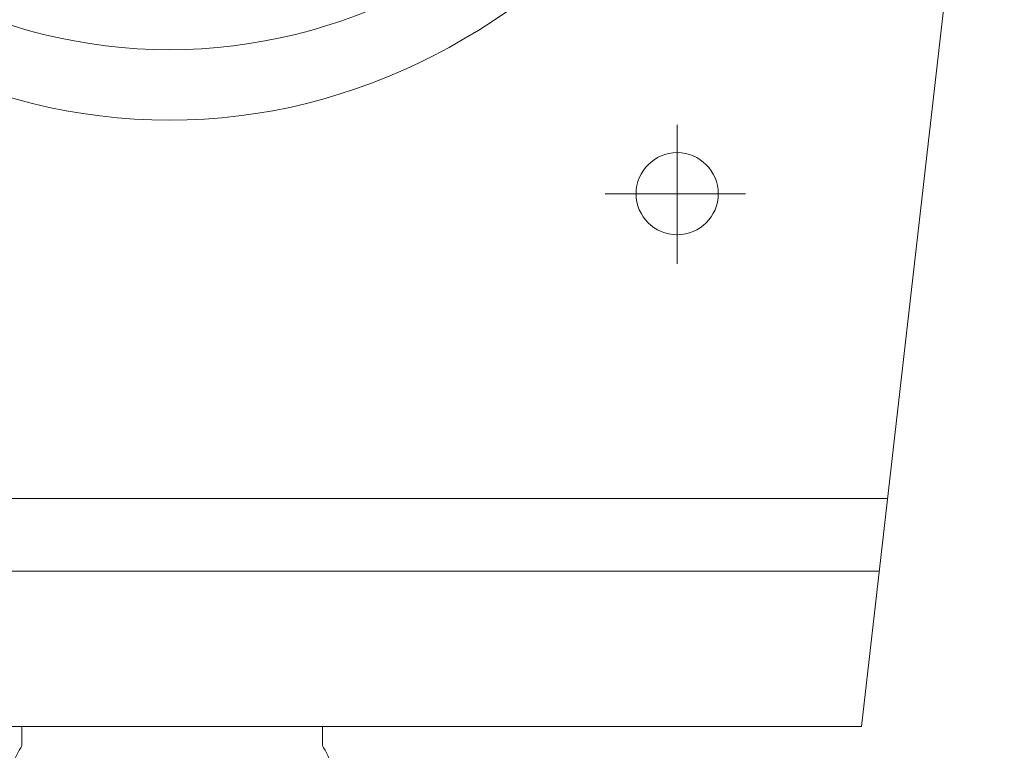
# Model space of a CAD drawing. Header units: millimetres. Extents: x 28291 to 177760, y -399809 to -170937.
# Tile 385 of 656: x 59373 to 59393, y -194621 to -194606. Entities that reach past the tile are written whole.
import ezdxf

# ---------------------------------------------------------------- set-up
doc = ezdxf.new("R2010")
doc.units = ezdxf.units.MM
doc.layers.get('0').update_dxf_attribs({"lineweight": 0})
doc.layers.add('!! 2_WYPOS- SANITARNE - zrealizowane', color=9, linetype='Continuous', lineweight=0, true_color=0x808080)
doc.layers.add('!!_@ wypos sanit nd', color=7, linetype='Continuous', lineweight=0, plot=False)

# ---------------------------------------------------------------- blocks, each defined once
blk = doc.blocks.new('A$C5ec76950')
at = {"lineweight": 0}
for p, q in [((-142.1, 0), (-171.53, -257.05)), ((-142.1, 0), (142.1, 0)), ((-145.77, -32), (145.77, -32)), ((-147.48, -47), (147.48, -47)), ((-104.1, -109.84), (-104.1, -95.39)), ((-104.1, -109.84), (-118.2, -109.84)), ((-104.1, -109.84), (-89.27, -109.84)), ((-104.1, -109.84), (-104.1, -124.06))]:
    blk.add_line(p, q, dxfattribs=at)
blk.add_ellipse((-104.1, -109.84), major_axis=(5.99, 5.99), ratio=1, start_param=5.497787, end_param=11.780972, dxfattribs=at)
for major_axis, ratio in [((0, -170), 0.823529), ((0, -155.45), 0.829092)]:
    blk.add_ellipse((0.54, -295), major_axis=major_axis, ratio=ratio, dxfattribs=at)
blk = doc.blocks.new('A$Cff2eaf8b')
blk.add_lwpolyline([(-0.04, -0.0685), (-0.03255, -0.0685, 0.236962), (-0.03118, -0.07775, -0.154353), (-0.031, -0.07832), (-0.031, -0.08218), (0.031, -0.08218), (0.031, -0.07832, -0.154353), (0.03118, -0.07775, 0.236962), (0.03255, -0.0685), (0.04, -0.0685)], format="xyb")

msp = doc.modelspace()

# ---------------------------------------------------------------- block references
at = {"layer": '!! 2_WYPOS- SANITARNE - zrealizowane', "xscale": 0.1, "yscale": 0.1, "zscale": 0.1, "rotation": 180}
msp.add_blockref('A$C5ec76950', (59375.78963, -194620.27968), dxfattribs=at)
at = {"layer": '!!_@ wypos sanit nd', "xscale": 100, "yscale": 100, "zscale": 100, "rotation": 180}
msp.add_blockref('A$Cff2eaf8b', (59375.78963, -194628.49768), dxfattribs=at)

doc.saveas('drawing.dxf')
